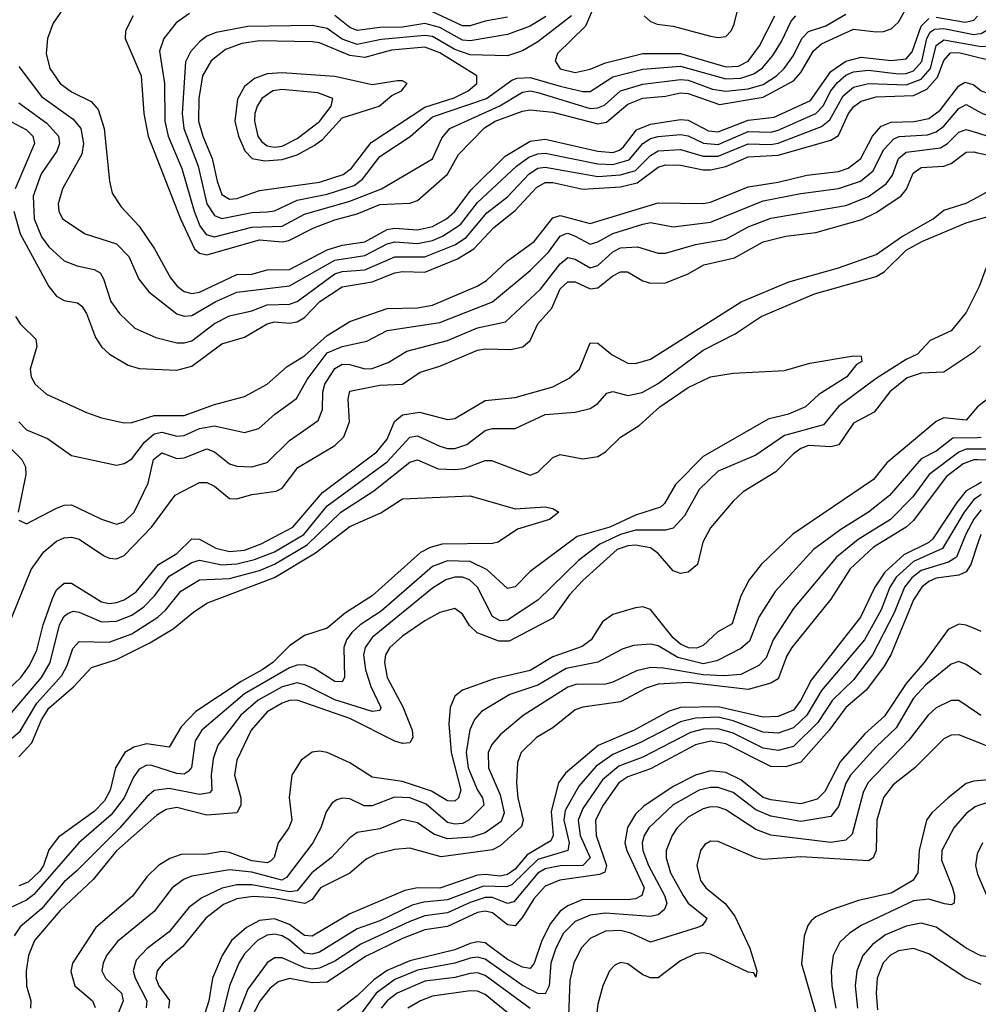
# Model space of a CAD drawing. Header units: inches. Extents: x 884549 to 1028252, y 526810 to 653624.
# Tile 784 of 1056: x 1007452 to 1010002, y 601241 to 603860. Entities that reach past the tile are written whole.
import ezdxf

# ---------------------------------------------------------------- set-up
doc = ezdxf.new("R2010")
doc.units = ezdxf.units.IN
doc.header["$MEASUREMENT"] = 0
doc.layers.add('B0600', color=7, linetype='Continuous')
doc.layers.add('B0610', color=7, linetype='Continuous')

msp = doc.modelspace()

# ---------------------------------------------------------------- linework, layer by layer
at = {"layer": 'B0600', "color": 5}
for points, elevation in [([(1009113.2, 603870), (1009130, 603854.4), (1009147.6, 603847.6), (1009190, 603842.2), (1009290, 603815.5), (1009310, 603812.2), (1009330, 603815.2), (1009344.8, 603830), (1009352.4, 603847.6), (1009382.8, 603970)], 2620), ([(1008994.7, 603930), (1008957.5, 603842.5), (1008883, 603770), (1008876.3, 603750), (1008890, 603728.8), (1008930, 603718.8), (1008970, 603727.6), (1009010, 603744.9), (1009110, 603769.4), (1009210, 603769.7), (1009330, 603733.8), (1009364.1, 603735.9), (1009390, 603749), (1009420.2, 603790), (1009461.1, 603870)], 2580), ([(1007753.8, 603870), (1007733.2, 603830), (1007732.4, 603810), (1007774.9, 603710), (1007781.9, 603610), (1007794.2, 603550), (1007879.6, 603330), (1007916.7, 603250), (1007930, 603238.5), (1007950, 603234.5), (1008090, 603273.6), (1008150, 603268.9), (1008167.9, 603272.1), (1008234.1, 603305.9), (1008290, 603327.1), (1008350, 603342.8), (1008410, 603367.6), (1008490, 603371.7), (1008510, 603379), (1008590, 603448.3), (1008619.4, 603500.6), (1008688.2, 603571.8), (1008717.1, 603590), (1008790, 603616.4), (1008810, 603619.6), (1008870, 603613.4), (1008990, 603582.8), (1009012.9, 603587.1), (1009070, 603634.8), (1009110, 603651.1), (1009170, 603655.9), (1009210, 603664.9), (1009230, 603663.4), (1009313.6, 603633.6), (1009430, 603653.2), (1009510, 603696.9), (1009530, 603719.4), (1009563.3, 603776.7), (1009584.6, 603795.4), (1009670, 603834.7), (1009730, 603827.4), (1009750, 603828.1), (1009770, 603834.9), (1009790, 603853.3), (1009817.2, 603902.8)], 2520), ([(1007568.4, 603890), (1007541.2, 603850), (1007526, 603810), (1007522.2, 603770), (1007532.7, 603730), (1007560.1, 603690), (1007590, 603668), (1007641.9, 603641.9), (1007660.7, 603620.7), (1007676.4, 603570), (1007691, 603430), (1007698.4, 603398.4), (1007721.6, 603361.6), (1007770, 603310.1), (1007811, 603250), (1007853.2, 603173.2), (1007871, 603151), (1007890, 603137), (1007910, 603131.7), (1007930, 603135), (1008030, 603181.8), (1008070, 603183.1), (1008110, 603194), (1008170, 603195.1), (1008270, 603247.5), (1008310, 603259.5), (1008370, 603268.9), (1008430, 603301.8), (1008450, 603305), (1008510, 603300.8), (1008550, 603309.1), (1008587.6, 603330), (1008610, 603349.5), (1008652.9, 603407.1), (1008743.2, 603496.8), (1008810, 603536.1), (1008850, 603541.6), (1008990.2, 603510), (1009030, 603506.4), (1009047.9, 603512.1), (1009058.6, 603521.4), (1009093.2, 603566.8), (1009130, 603581.3), (1009210, 603593.7), (1009230, 603591.9), (1009284.3, 603564.3), (1009310, 603561), (1009390, 603592.4), (1009459.3, 603600.7), (1009555.4, 603644.6), (1009610, 603721.9), (1009650, 603749.5), (1009690, 603759.9), (1009770, 603750.9), (1009810, 603755.1), (1009826, 603774), (1009850, 603842.8), (1009870, 603862.9)], 2480), ([(1007904.1, 603875.9), (1007868.4, 603851.6), (1007835.4, 603810), (1007824.3, 603775.7), (1007837.5, 603690), (1007838.3, 603590), (1007846.6, 603550), (1007883.4, 603463.4), (1007915.8, 603350), (1007931.5, 603311.5), (1007948.5, 603288.5), (1007970, 603281.9), (1008070, 603307.5), (1008150, 603310), (1008210, 603342.2), (1008330, 603376.6), (1008414.1, 603410), (1008550, 603489.5), (1008575.2, 603544.8), (1008596.3, 603570), (1008729.1, 603630.9), (1008790, 603666.8), (1008810, 603670.2), (1008830, 603666.3), (1008970, 603623.4), (1008990, 603624.9), (1009007.5, 603632.5), (1009050, 603670.5), (1009110, 603688.5), (1009210, 603700.8), (1009230, 603698.4), (1009294.7, 603674.7), (1009330, 603669.2), (1009390, 603676.1), (1009430, 603687.1), (1009465.2, 603710), (1009485.3, 603730), (1009510, 603764.2), (1009532.7, 603810), (1009550, 603828.6), (1009596.7, 603843.3), (1009650, 603874.6)], 2540), ([(1008919.8, 603870), (1008830, 603800.6), (1008790, 603776.6), (1008750, 603763.9), (1008650, 603766.5), (1008610, 603779.9), (1008550, 603814.5), (1008530, 603817.9), (1008413.5, 603806.5), (1008350, 603793.9), (1008310, 603808), (1008270, 603835.9), (1008230, 603844.1), (1008058.9, 603841.1), (1007974.7, 603825.3), (1007950, 603815.7), (1007930, 603801), (1007906.1, 603773.9), (1007892.9, 603747.1), (1007884.3, 603610), (1007889.1, 603570), (1007927.2, 603470), (1007950.2, 603370.2), (1007970, 603339), (1007990, 603330.6), (1008070, 603346.9), (1008110, 603348.8), (1008130, 603350.9), (1008190, 603379.5), (1008270, 603395.9), (1008341.6, 603418.4), (1008364.2, 603435.8), (1008410, 603495.4), (1008490.7, 603549.3), (1008550, 603601.1), (1008693.8, 603650), (1008761.5, 603698.5), (1008775.8, 603704.2), (1008810, 603706.2), (1008890, 603682.5), (1008950, 603668.5), (1008970, 603668.6), (1009030, 603707.7), (1009110, 603728.4), (1009210, 603736.2), (1009330, 603701.9), (1009370, 603704), (1009404.6, 603715.4), (1009428.1, 603731.9), (1009455.4, 603764.6), (1009478.7, 603801.3), (1009504.3, 603855.7), (1009516.2, 603870)], 2560), ([(1008851.7, 603868.3), (1008810, 603842.8), (1008750, 603820.6), (1008650, 603803.4), (1008630, 603805.4), (1008570, 603839.1), (1008530, 603849.5), (1008470, 603839.5), (1008410, 603838.9), (1008350, 603831.2), (1008330, 603838.7), (1008290, 603870.6)], 2540), ([(1008750, 603866), (1008690, 603855.8), (1008650, 603843.2), (1008630, 603843.2), (1008550, 603880.4)], 2520), ([(1009890, 603866.1), (1009967.4, 603852.6), (1009990, 603858.3), (1010000, 603869.3)], 2480), ([(1007450, 603735.5), (1007510, 603655.6), (1007594.6, 603594.6), (1007614.8, 603570), (1007621.6, 603530), (1007617.8, 603502.2), (1007566.2, 603410), (1007554.3, 603370), (1007556.4, 603350), (1007566.4, 603330), (1007626.7, 603290), (1007710, 603263.8), (1007742.3, 603230), (1007769.4, 603169.4), (1007795.9, 603135.9), (1007870, 603076.9), (1007890, 603070.7), (1007910, 603072.8), (1007973.8, 603110), (1008030, 603134.7), (1008170, 603151.6), (1008290, 603220), (1008370, 603232.2), (1008430, 603263), (1008450, 603268.7), (1008510, 603264), (1008550, 603272.4), (1008576.6, 603283.4), (1008625, 603315), (1008670, 603373.4), (1008774, 603470), (1008806.4, 603493.6), (1008830, 603502.9), (1008850, 603504.4), (1008990, 603476.6), (1009030, 603474.5), (1009073.5, 603486.5), (1009110, 603530.6), (1009130, 603543.9), (1009150, 603548.9), (1009210, 603554.6), (1009230, 603550.3), (1009271.3, 603531.3), (1009310, 603528), (1009390, 603562.4), (1009450, 603560.4), (1009470, 603566.1), (1009569.6, 603610.4), (1009589.2, 603630.8), (1009609.8, 603670), (1009627.3, 603692.7), (1009650, 603712), (1009670, 603721.2), (1009710, 603724.9), (1009790, 603716), (1009810, 603716.4), (1009830, 603723.6), (1009852, 603748), (1009864.8, 603810), (1009873.9, 603826.1), (1009885.4, 603834.6), (1009910, 603836.6), (1009990, 603820.2), (1010000, 603821.7)], 2460), ([(1007450, 603638.5), (1007524.6, 603584.6), (1007554.9, 603550), (1007558.1, 603530), (1007550.9, 603510), (1007508.9, 603450), (1007487.7, 603390), (1007490.4, 603330), (1007510, 603282.4), (1007530, 603255.2), (1007570, 603218.6), (1007605.2, 603205.2), (1007650, 603195.2), (1007665.9, 603185.9), (1007675.1, 603170), (1007694.3, 603110), (1007718, 603078), (1007758.7, 603038.7), (1007814.3, 603014.3), (1007870, 602999.7), (1007890, 602999.7), (1007910, 603005.8), (1007970, 603051.6), (1008010, 603072.1), (1008070, 603085.3), (1008110, 603101), (1008170, 603103), (1008190, 603110.1), (1008290, 603183.2), (1008310, 603189.6), (1008370, 603194.4), (1008450, 603229), (1008530, 603228.9), (1008610, 603260.4), (1008639.5, 603280.5), (1008694.5, 603345.5), (1008750, 603388.7), (1008807.6, 603450), (1008830, 603464.3), (1008850, 603467.2), (1008990, 603442.7), (1009050, 603446.8), (1009090, 603458.7), (1009130, 603498), (1009150, 603510.4), (1009210, 603514.6), (1009270, 603496.2), (1009310, 603496.2), (1009390, 603529.5), (1009450, 603527.4), (1009470, 603531.5), (1009584.5, 603575.5), (1009606.9, 603593.1), (1009642.8, 603657.2), (1009670, 603680.3), (1009710.1, 603689.9), (1009810, 603686.3), (1009850, 603701.3), (1009874.9, 603730), (1009890, 603791.3), (1009910, 603805.6), (1010000, 603790.3)], 2440), ([(1007436.1, 603350), (1007453.6, 603290), (1007530, 603150.1), (1007550, 603124.6), (1007570, 603112.3), (1007606.2, 603106.2), (1007617.6, 603097.6), (1007630, 603077.8), (1007653.8, 603013.8), (1007669.8, 602989.8), (1007690.9, 602970), (1007741, 602941), (1007770, 602931.5), (1007870, 602927.2), (1007910, 602937.9), (1007990, 602997.2), (1008050, 603015), (1008110, 603050.3), (1008130, 603055.5), (1008170, 603052.3), (1008190, 603055.5), (1008210, 603067.6), (1008250.6, 603110), (1008310, 603148.7), (1008390, 603162), (1008450, 603186), (1008470, 603189.6), (1008530, 603188.3), (1008616.8, 603223.2), (1008659.8, 603250), (1008713.3, 603306.7), (1008770, 603352.4), (1008826.6, 603413.4), (1008850, 603426.8), (1008870, 603426.9), (1008950, 603408.6), (1009050, 603415.1), (1009094.5, 603425.5), (1009150, 603467), (1009170, 603473.5), (1009210, 603472.7), (1009270, 603460), (1009290, 603460.4), (1009330, 603469.2), (1009390, 603494.5), (1009470, 603499.3), (1009610, 603538.9), (1009630, 603551.3), (1009656.5, 603610), (1009670.9, 603629.1), (1009690, 603643.3), (1009730, 603654.4), (1009830, 603657.6), (1009864.9, 603675.1), (1009893.7, 603706.3), (1009910, 603750.9), (1009928.3, 603771.7), (1009950, 603772.1), (1010000, 603759.8)], 2420), ([(1007440.8, 603070), (1007454.6, 603050), (1007494.9, 603010), (1007498.1, 602990), (1007480.1, 602930), (1007482.5, 602910), (1007493, 602890), (1007523.6, 602863.6), (1007630, 602814.4), (1007670, 602800.3), (1007730, 602787.4), (1007750, 602788), (1007810, 602807.1), (1007890, 602806.9), (1007970, 602835.6), (1008050, 602857.1), (1008110, 602890.1), (1008163.3, 602936.7), (1008210, 602965.1), (1008270, 603020), (1008330, 603056.9), (1008430, 603091.6), (1008510, 603092.9), (1008550, 603099.9), (1008669, 603151), (1008693.7, 603166.3), (1008750, 603217.8), (1008820.9, 603270), (1008870, 603332.9), (1008890, 603338.8), (1008970, 603317.5), (1009150, 603372.6), (1009270, 603370.6), (1009290, 603374.5), (1009390, 603414.6), (1009470, 603427.4), (1009545.9, 603445.9), (1009630, 603455.8), (1009655.7, 603464.3), (1009689.5, 603490.5), (1009720.2, 603550), (1009743.7, 603576.3), (1009770, 603586.9), (1009831.6, 603588.4), (1009870, 603596.7), (1009901, 603619), (1009950, 603683.9), (1009966.9, 603693.1), (1009990, 603685.9), (1010000, 603678.4)], 2380), ([(1007450, 602789.5), (1007470, 602768.6), (1007525.7, 602745.7), (1007590, 602700.6), (1007710, 602675.1), (1007730, 602679.5), (1007750, 602691.9), (1007784.1, 602735.9), (1007810, 602757.9), (1007830, 602762.4), (1007870, 602752.2), (1007890, 602753.2), (1007930, 602771.8), (1007970, 602779.4), (1008050, 602761.2), (1008088.2, 602771.8), (1008131.1, 602810), (1008188.2, 602851.8), (1008217.1, 602902.9), (1008270, 602973.1), (1008310.1, 602990.1), (1008375.9, 603004.1), (1008430, 603032.8), (1008570, 603053.8), (1008710, 603109.1), (1008810, 603192.3), (1008858.9, 603241.1), (1008890, 603283.7), (1008904, 603290), (1008910, 603291.7), (1008930, 603283.5), (1008970, 603262.6), (1008990, 603268.5), (1009030, 603291.2), (1009110, 603316), (1009130, 603319.8), (1009190, 603308.2), (1009290, 603321.4), (1009430, 603377.4), (1009530, 603397.3), (1009630, 603410.3), (1009688.4, 603430), (1009722.1, 603457.9), (1009750, 603513.8), (1009777.4, 603542.6), (1009791.3, 603548.7), (1009866.5, 603553.5), (1009890, 603561), (1009910, 603576.4), (1009950, 603623), (1009970, 603634.3), (1010000, 603617.4)], 2360), ([(1007430, 603588.3), (1007470, 603566.7), (1007487.4, 603550), (1007491.3, 603530), (1007440, 603410)], 2420), ([(1007450, 602528), (1007470, 602518.3), (1007550, 602560.7), (1007570, 602568.4), (1007590, 602568.9), (1007670, 602530.8), (1007710, 602517.3), (1007730, 602523.5), (1007756.3, 602550), (1007793.4, 602626.6), (1007808, 602690), (1007830, 602707.2), (1007870, 602692.5), (1007890, 602694.6), (1007950, 602717.7), (1007970, 602710.5), (1008010, 602678.5), (1008030, 602671.8), (1008070, 602670.1), (1008110, 602681.5), (1008170, 602739.9), (1008246.4, 602793.6), (1008257.6, 602822.4), (1008258.1, 602870), (1008263.9, 602890), (1008290, 602931.6), (1008310, 602942.9), (1008330, 602942.7), (1008370, 602931.3), (1008390, 602932.2), (1008432.4, 602947.6), (1008482.3, 602977.7), (1008590, 603005.9), (1008670, 603039.6), (1008744.2, 603055.8), (1008837.4, 603142.6), (1008890, 603210.1), (1008910, 603227.1), (1008930, 603222.9), (1008970, 603199.8), (1008990, 603206.2), (1009030, 603242), (1009050, 603253.1), (1009095.3, 603255.3), (1009150, 603238.2), (1009170, 603238.6), (1009250, 603261.8), (1009330, 603276.2), (1009390, 603308.9), (1009450, 603331.4), (1009650, 603365.3), (1009710, 603389.2), (1009757.3, 603422.7), (1009773.9, 603446.1), (1009789.9, 603490), (1009810, 603507.1), (1009901.2, 603518.8), (1009920.1, 603530), (1009950, 603560.1), (1009970, 603567.8), (1010000, 603558.2)], 2340), ([(1007430, 602267.9), (1007482.6, 602397.4), (1007516.1, 602443.9), (1007550, 602472.7), (1007570, 602481.4), (1007590, 602482.8), (1007610, 602477.5), (1007674.6, 602434.6), (1007690, 602427.4), (1007710, 602425.9), (1007730, 602434.6), (1007802.4, 602510), (1007865.3, 602594.7), (1007930, 602628.3), (1007950, 602628.4), (1007970, 602618.5), (1008010, 602586), (1008030, 602584.7), (1008070, 602596.9), (1008134.5, 602605.5), (1008150, 602613.3), (1008191.7, 602668.3), (1008290, 602727.4), (1008314.7, 602750), (1008329.6, 602790), (1008325.4, 602850), (1008330, 602871.9), (1008410, 602887.2), (1008470, 602890.1), (1008517.8, 602922.2), (1008570, 602938.1), (1008670, 602980.4), (1008690, 602983.9), (1008757.4, 602982.6), (1008790.7, 602989.3), (1008810, 603006.5), (1008830, 603050.7), (1008867.4, 603092.6), (1008890, 603143.8), (1008910, 603162.5), (1008930, 603162.4), (1008970, 603143.7), (1008990, 603146.1), (1009030, 603178.3), (1009050, 603188.6), (1009068.8, 603188.8), (1009110, 603165), (1009130, 603158.4), (1009170, 603159.9), (1009230, 603183.8), (1009272.2, 603207.8), (1009353.9, 603226.1), (1009430, 603268.3), (1009490, 603283.5), (1009570, 603293.7), (1009692, 603328), (1009730, 603346.5), (1009796.1, 603390), (1009810.9, 603409.1), (1009828.7, 603451.3), (1009850, 603466.7), (1009910.4, 603469.6), (1009930, 603477.4), (1009970, 603506.8), (1009990, 603507.9), (1010000, 603505.7)], 2320), ([(1007421.7, 602078.3), (1007454.8, 602110), (1007478.5, 602141.5), (1007497.4, 602182.6), (1007514.2, 602250), (1007539.6, 602320.4), (1007550, 602343), (1007570, 602360.8), (1007590, 602360.4), (1007670, 602310.9), (1007690, 602307), (1007710, 602309.3), (1007730, 602316.5), (1007762.1, 602337.9), (1007821.3, 602410), (1007870, 602440.1), (1007910, 602478.5), (1007930, 602477.8), (1007974, 602454), (1008010, 602445.4), (1008050, 602448.7), (1008094.4, 602465.6), (1008178.9, 602510), (1008258, 602601.9), (1008402.4, 602710), (1008430, 602743.7), (1008449.2, 602790.8), (1008470, 602808.8), (1008515.4, 602815.4), (1008590, 602795.9), (1008610, 602798.4), (1008690, 602846.5), (1008770, 602854.8), (1008870, 602882.9), (1008913.8, 602906.2), (1008941.2, 602930), (1008970, 603000.2), (1008990, 602999.5), (1009028.3, 602968.3), (1009070, 602946.1), (1009090, 602944.8), (1009130, 602956.9), (1009371.3, 603108.7), (1009497.7, 603162.3), (1009630, 603199.9), (1009730, 603235.3), (1009798, 603282), (1009881.5, 603330), (1009910, 603352.8), (1009970, 603371.2), (1010000, 603387.8)], 2280), ([(1007430, 602016.1), (1007510.4, 602110), (1007533, 602150), (1007558.4, 602250), (1007570, 602272.7), (1007579.8, 602280.2), (1007594.1, 602285.9), (1007610, 602283.3), (1007670, 602258.1), (1007710, 602259.3), (1007750, 602275.9), (1007781.9, 602298.1), (1007811.9, 602328.1), (1007850, 602379), (1007910, 602416), (1007930, 602422.1), (1007990, 602409.3), (1008030, 602412.3), (1008076.5, 602423.5), (1008130, 602444.3), (1008208, 602490), (1008270, 602566.9), (1008430, 602683.4), (1008490, 602749), (1008510, 602752.9), (1008570, 602724.8), (1008590, 602718.8), (1008610, 602719.1), (1008641.3, 602730), (1008690, 602766.8), (1008710, 602772.4), (1008770, 602772.3), (1008850, 602809.6), (1008930, 602815.7), (1008970, 602825.2), (1008990, 602838.7), (1009013.8, 602866.2), (1009030, 602870.6), (1009070, 602859.7), (1009108.1, 602868.1), (1009150, 602891.5), (1009270, 602980.9), (1009355.6, 603024.4), (1009424.3, 603070), (1009566.3, 603130), (1009730, 603176.3), (1009751.4, 603188.6), (1009810, 603246.2), (1009851.7, 603270), (1009970, 603319), (1010000, 603327.7)], 2260), ([(1010000, 603140.9), (1009970, 603080.9), (1009930, 603031.7), (1009873.8, 603006.2), (1009840.2, 602970), (1009810, 602955.9), (1009730, 602905.4), (1009629.7, 602830.3), (1009590, 602781.7), (1009486.6, 602753.4), (1009410, 602701.6), (1009310, 602658.4), (1009259.8, 602610), (1009220.4, 602539.6), (1009190, 602506.9), (1009170, 602502.1), (1009090, 602502.1), (1009049.9, 602490.1), (1008995.1, 602464.9), (1008938.9, 602421.1), (1008830, 602315.6), (1008750, 602262.1), (1008730, 602260.3), (1008710, 602271.9), (1008670.3, 602350), (1008648.3, 602370), (1008630, 602376.5), (1008610, 602377), (1008585.9, 602370), (1008550, 602347.5), (1008390, 602216.7), (1008371.2, 602190), (1008366.9, 602170), (1008371.8, 602130), (1008386, 602086), (1008412.6, 602030), (1008410, 602022.3), (1008390, 602019.7), (1008290, 602050.7), (1008210.8, 602090.8), (1008190, 602095.3), (1008150, 602084.6), (1008086.3, 602050), (1008040.3, 602010), (1007978.9, 601930), (1007966.4, 601893.6), (1007961, 601850), (1007962.9, 601810), (1007956.7, 601803.3), (1007930, 601798.4), (1007850, 601814.5), (1007810, 601808.9), (1007790, 601792.8), (1007718.9, 601710), (1007604.5, 601595.5), (1007570, 601566.7), (1007510, 601494.9), (1007453.2, 601446.8), (1007437.1, 601422.9)], 2260), ([(1010000, 602984.8), (1009990, 602974.8), (1009910, 602922), (1009850, 602919.5), (1009813, 602907), (1009766.5, 602870), (1009724.7, 602815.3), (1009670, 602786), (1009631, 602729), (1009610, 602723.2), (1009550, 602727.1), (1009530, 602719.1), (1009510, 602705.1), (1009463, 602657), (1009376.7, 602603.3), (1009350, 602579.2), (1009290, 602508.2), (1009269.6, 602470), (1009255, 602410), (1009230.2, 602390), (1009210, 602386.4), (1009190, 602393.7), (1009150, 602440.1), (1009130, 602454.8), (1009090, 602461.5), (1009070, 602460.2), (1009041.8, 602450), (1008950, 602367.8), (1008914.6, 602330), (1008870, 602268.1), (1008753.8, 602206.2), (1008726.4, 602206.4), (1008668.7, 602228.7), (1008648.5, 602248.5), (1008630, 602278.5), (1008610, 602293), (1008570, 602283), (1008530, 602260.6), (1008470, 602219.6), (1008436.9, 602190), (1008425.5, 602170), (1008422.1, 602150), (1008429.8, 602110), (1008471.4, 602031.4), (1008495.9, 601970), (1008498.2, 601950), (1008490, 601936.1), (1008470, 601934), (1008450, 601940.8), (1008330, 602000.4), (1008190, 602049.2), (1008170, 602048.3), (1008150, 602041.3), (1008110, 602018.2), (1008068.2, 601970), (1008029.7, 601890), (1008023.2, 601850), (1008040.1, 601790), (1008040.1, 601770), (1008030.1, 601750), (1007950, 601743.5), (1007870, 601763.7), (1007841.3, 601758.7), (1007816.5, 601743.5), (1007710, 601648.4), (1007647.8, 601572.2), (1007559.5, 601490), (1007491.6, 601410), (1007475.2, 601370), (1007469.1, 601330), (1007470.3, 601290), (1007481.7, 601250), (1007480.5, 601230)], 2280), ([(1007430, 601948), (1007453.2, 601966.8), (1007498, 602042), (1007564.4, 602115.6), (1007578.6, 602141.4), (1007593.4, 602186.6), (1007610, 602205.9), (1007690, 602204.1), (1007750, 602225.9), (1007819.2, 602270), (1007840.9, 602290), (1007880.3, 602339.7), (1007930, 602369.8), (1008010, 602373.3), (1008090, 602394.8), (1008130, 602411), (1008217.2, 602462.8), (1008306.2, 602550), (1008394, 602606), (1008490, 602682.6), (1008510, 602688.9), (1008564.9, 602664.9), (1008610, 602662.8), (1008634.1, 602665.9), (1008690, 602686.8), (1008706.7, 602686.7), (1008810, 602648), (1008830, 602656.2), (1008870, 602695.4), (1008890, 602702.7), (1008950, 602691.7), (1008990, 602698.1), (1009010, 602710.2), (1009050, 602749.2), (1009100, 602780), (1009154.7, 602830), (1009230, 602881.4), (1009290, 602909.3), (1009350, 602919.7), (1009486.1, 602926.1), (1009553.8, 602946.2), (1009670, 602965.3), (1009690, 602964.7), (1009692.6, 602950), (1009677.8, 602942.2), (1009651.9, 602910), (1009577.5, 602862.5), (1009542, 602830), (1009497.1, 602810), (1009442.7, 602797.3), (1009270, 602697.7), (1009196.7, 602623.3), (1009167.4, 602572.6), (1009156.8, 602563.2), (1009090, 602541.3), (1009022.1, 602510), (1008935.3, 602484.7), (1008810, 602392), (1008770, 602351.4), (1008750, 602346.3), (1008695.9, 602395.9), (1008650, 602418), (1008590, 602420.5), (1008550, 602405.3), (1008413.4, 602286.6), (1008357.5, 602250), (1008335.5, 602230), (1008321.4, 602210), (1008314.7, 602190), (1008316, 602110), (1008310, 602098.2), (1008290, 602098.9), (1008234.7, 602134.7), (1008210, 602143.5), (1008190, 602142.8), (1008170, 602135.2), (1008050, 602066.8), (1007937, 601970), (1007918.9, 601941.1), (1007909.2, 601870.8), (1007900.4, 601859.6), (1007890, 601852.8), (1007870, 601854.3), (1007804, 601876), (1007790, 601876.5), (1007770, 601865.8), (1007755.2, 601844.8), (1007730.1, 601790), (1007695.3, 601744.7), (1007609.7, 601670), (1007490, 601532.6), (1007470, 601517.5), (1007410, 601489.5)], 2240), ([(1010000, 602829.7), (1009970, 602794.4), (1009910, 602800.3), (1009890, 602790.7), (1009758.9, 602681.1), (1009723.4, 602636.6), (1009508.5, 602491.5), (1009424.8, 602410), (1009392.8, 602370), (1009370, 602327), (1009347.1, 602252.9), (1009309, 602231), (1009270, 602194.7), (1009252.1, 602187.9), (1009231.4, 602188.6), (1009210, 602198.3), (1009190, 602215.4), (1009130, 602290.9), (1009110, 602297.5), (1009090, 602295.3), (1009030, 602277.1), (1009002.2, 602257.8), (1008971.8, 602210), (1008948.1, 602191.9), (1008870, 602164.6), (1008810, 602128.5), (1008713.9, 602106.1), (1008630, 602076), (1008610, 602060.6), (1008597.1, 602030), (1008593.3, 601986.7), (1008599.9, 601910), (1008625.9, 601810), (1008619.2, 601790), (1008610, 601781.3), (1008590, 601781.8), (1008547.4, 601807.4), (1008470, 601832.8), (1008390, 601845.1), (1008330, 601882.7), (1008270, 601910.8), (1008250, 601914.2), (1008230, 601911.6), (1008200.9, 601890), (1008175.8, 601850), (1008169.1, 601790.9), (1008175.9, 601730), (1008167.7, 601710), (1008139.5, 601670), (1008128.9, 601631.1), (1008119, 601621), (1008110, 601616.5), (1008070, 601622.5), (1008010, 601644.4), (1007990, 601646.6), (1007950, 601640.2), (1007881.3, 601638.7), (1007851.2, 601628.8), (1007821.7, 601610), (1007790, 601579.3), (1007751.9, 601528.1), (1007654.8, 601445.2), (1007592.5, 601350), (1007588.2, 601328.2), (1007598.5, 601290), (1007645.4, 601250), (1007652.5, 601232.5)], 2320), ([(1010000, 602747.8), (1009933.9, 602746.1), (1009890, 602711.9), (1009850, 602691.9), (1009765.7, 602594.3), (1009709.6, 602550), (1009636.2, 602503.8), (1009563.8, 602450), (1009461.3, 602338.7), (1009417.8, 602270), (1009393.4, 602206.6), (1009370, 602187), (1009306.2, 602153.8), (1009270, 602146.3), (1009202.8, 602162.8), (1009150, 602193.9), (1009130, 602198.2), (1009084.9, 602195.1), (1009055, 602185), (1008990, 602150.9), (1008905.9, 602134.1), (1008830, 602089.2), (1008755.7, 602064.3), (1008680.4, 602019.6), (1008662.2, 601997.8), (1008649.6, 601970.4), (1008640, 601910), (1008644.9, 601870), (1008669.9, 601809.9), (1008683.5, 601790), (1008686.3, 601770), (1008647.2, 601730), (1008630, 601721.9), (1008610, 601719.8), (1008590, 601724.5), (1008533.1, 601773.1), (1008490, 601790.1), (1008448.8, 601791.2), (1008390, 601768.2), (1008368.8, 601768.8), (1008330, 601786.9), (1008310, 601789.3), (1008295.5, 601784.5), (1008283.6, 601776.4), (1008267.3, 601752.7), (1008252.8, 601710), (1008232, 601670), (1008162, 601578), (1008149, 601571), (1008070, 601592.1), (1008010, 601598), (1007910, 601581.2), (1007890, 601573.7), (1007858.1, 601550), (1007810, 601487), (1007712.6, 601407.4), (1007683.1, 601370), (1007673.9, 601350), (1007671, 601330), (1007680.6, 601310), (1007722.5, 601270), (1007726.9, 601250), (1007703.5, 601190)], 2340), ([(1007430, 602717), (1007458.1, 602690), (1007467.4, 602670), (1007468.2, 602650), (1007447.8, 602550)], 2340), ([(1010000, 602716.9), (1009970, 602716.9), (1009950, 602709.2), (1009871.5, 602650), (1009828, 602590), (1009768.2, 602530), (1009682.8, 602477.2), (1009624.9, 602430), (1009510, 602293.3), (1009456, 602210), (1009437.9, 602162.1), (1009417.9, 602142.1), (1009370, 602118.2), (1009325.5, 602114.4), (1009270, 602116.6), (1009165, 602134.9), (1009130, 602136.6), (1009092.7, 602127.3), (1009030, 602097.5), (1009010, 602092.4), (1008931.2, 602091.2), (1008910, 602084.4), (1008791.5, 602008.5), (1008730, 601957.8), (1008708, 601932), (1008698.5, 601910), (1008699.2, 601870), (1008730, 601797.6), (1008741.1, 601750), (1008733.1, 601726.9), (1008690, 601696.5), (1008654.9, 601685.1), (1008590, 601681), (1008553.3, 601693.3), (1008510, 601723.5), (1008470, 601732), (1008410, 601707.6), (1008350, 601697.4), (1008330, 601683.6), (1008280.6, 601630), (1008229.4, 601590.6), (1008190, 601542.7), (1008170, 601539.9), (1008070, 601558.7), (1008030, 601558), (1007990.7, 601549.3), (1007936.6, 601523.4), (1007902.2, 601497.8), (1007850, 601433.6), (1007790.9, 601389.1), (1007762.3, 601357.7), (1007754, 601330), (1007759.2, 601310), (1007790.4, 601250), (1007788.6, 601231.4)], 2360), ([(1010000, 602688.8), (1009990, 602689.2), (1009961.8, 602678.2), (1009916.8, 602643.2), (1009830, 602527.7), (1009809.7, 602510), (1009723.1, 602456.9), (1009661.3, 602398.7), (1009610, 602318.2), (1009505.7, 602190), (1009492.5, 602167.5), (1009470, 602106.4), (1009450, 602095.2), (1009390, 602077.9), (1009230, 602097), (1009150, 602092.5), (1009118.5, 602081.5), (1009050, 602045.3), (1008950, 602031.2), (1008930, 602023.5), (1008870, 601975.8), (1008826.8, 601950), (1008785.7, 601910), (1008776.1, 601883.9), (1008773.6, 601830), (1008777.2, 601790), (1008791.2, 601730), (1008786.8, 601713.2), (1008730, 601661.8), (1008710, 601651.7), (1008573.1, 601633.1), (1008490, 601655.5), (1008450, 601652), (1008400.4, 601639.6), (1008373.4, 601626.6), (1008330, 601589.3), (1008252, 601550), (1008230, 601519.7), (1008211, 601509), (1008130, 601523.9), (1008072.9, 601527.1), (1008030, 601521.4), (1007994, 601506), (1007947.1, 601470), (1007885.9, 601394.1), (1007833.3, 601350), (1007818.2, 601330), (1007813.9, 601310), (1007822.3, 601290), (1007850.7, 601250.7), (1007848.1, 601230)], 2380), ([(1010000, 602623.2), (1009970, 602606.3), (1009944.5, 602575.5), (1009880.9, 602479.1), (1009870, 602469.2), (1009804, 602436), (1009753.2, 602390), (1009727.2, 602350), (1009688.5, 602270), (1009557, 602103), (1009529.6, 602050), (1009510, 602022.9), (1009470, 602006), (1009430, 602004.1), (1009310, 602032.2), (1009210, 602030.5), (1009179.8, 602020.2), (1009086.7, 601970), (1008991, 601929), (1008904.2, 601855.8), (1008885.1, 601830), (1008866.2, 601753.8), (1008871.3, 601690), (1008864.6, 601675.4), (1008802, 601638), (1008770, 601599.7), (1008750, 601585.5), (1008730, 601581.7), (1008690, 601586.2), (1008670, 601583.7), (1008570, 601549.3), (1008510, 601550), (1008476.5, 601543.5), (1008330, 601481.1), (1008230, 601421.4), (1008210, 601423.4), (1008170, 601453), (1008130, 601468.3), (1008090, 601463.6), (1008055, 601445), (1008015.7, 601410), (1007990.6, 601370), (1007965, 601310), (1007955.5, 601250), (1007944.3, 601215.7)], 2420), ([(1007450, 601899.2), (1007484.3, 601935.7), (1007510, 601997.3), (1007530, 602028.3), (1007595, 602085), (1007643.5, 602136.5), (1007710, 602157.9), (1007797.9, 602202.1), (1007860.7, 602239.3), (1007915.4, 602284.6), (1007951.7, 602308.3), (1008130, 602375.5), (1008238.8, 602441.2), (1008330, 602511.1), (1008412.3, 602547.7), (1008470, 602585.3), (1008650, 602593.5), (1008770, 602558.7), (1008850, 602564.2), (1008870, 602559.6), (1008886, 602550), (1008861.3, 602530), (1008775.9, 602504.1), (1008724.9, 602470), (1008710, 602466.3), (1008575.8, 602464.2), (1008544.4, 602455.6), (1008517.9, 602442.1), (1008390, 602327.5), (1008318.5, 602281.5), (1008270, 602241.3), (1008210, 602221.5), (1008170, 602194.1), (1008125.1, 602150), (1008097.3, 602130), (1008041.1, 602098.9), (1007920.8, 602019.2), (1007881.8, 601978.2), (1007850, 601924.4), (1007790, 601933.5), (1007755.7, 601924.3), (1007731.9, 601910), (1007706.6, 601870), (1007692.9, 601810), (1007677.9, 601782.1), (1007650, 601753.8), (1007555.1, 601684.9), (1007530, 601651.9), (1007515.5, 601610), (1007505.5, 601594.5), (1007474.4, 601565.6), (1007450, 601555.6)], 2220), ([(1010000, 602589.9), (1009990, 602583.5), (1009964, 602550), (1009906.8, 602453.2), (1009830, 602418.3), (1009783.4, 602376.6), (1009766.8, 602350), (1009743.2, 602290), (1009698.9, 602210), (1009584.7, 602075.3), (1009545.6, 602010), (1009510, 601975.9), (1009470, 601962.1), (1009430, 601964.2), (1009350, 601994.6), (1009310, 602004), (1009250, 602001.6), (1009210, 601991.6), (1009103.2, 601936.8), (1009030, 601905.1), (1008985.9, 601874.1), (1008939.4, 601820.6), (1008903.5, 601756.5), (1008899.4, 601730), (1008913.4, 601670), (1008910.4, 601650), (1008830, 601625.4), (1008761.3, 601558.7), (1008746.8, 601553.2), (1008685.4, 601554.6), (1008590, 601518.8), (1008527.3, 601512.7), (1008495.7, 601504.3), (1008410, 601462.7), (1008350, 601441.6), (1008250, 601379.2), (1008230, 601373.7), (1008210, 601377), (1008170, 601411.5), (1008150, 601422.6), (1008130, 601427.1), (1008110, 601424.2), (1008084.4, 601410), (1008050, 601375.1), (1008035.2, 601350), (1008010.4, 601289.6), (1007990, 601206.2)], 2440), ([(1010000, 602543.2), (1009990, 602530.6), (1009968.5, 602491.5), (1009944.2, 602430), (1009923.1, 602416.9), (1009850, 602394.9), (1009824.8, 602375.2), (1009805.5, 602350), (1009778.2, 602281.8), (1009720.8, 602170), (1009670, 602104.1), (1009614.5, 602050), (1009574.9, 601990), (1009510, 601926.3), (1009470, 601915.6), (1009430, 601921.9), (1009350, 601961.8), (1009310, 601973.7), (1009270, 601972.7), (1009236.5, 601963.5), (1009110, 601897.8), (1009045.9, 601874.1), (1009002.4, 601837.6), (1008950, 601761.1), (1008937.4, 601730), (1008943.4, 601690), (1008969.5, 601630), (1008950.1, 601610), (1008890, 601608.8), (1008850, 601601.3), (1008830, 601589.5), (1008766.7, 601513.3), (1008750, 601508.9), (1008710, 601524.4), (1008690, 601524.5), (1008650, 601511.7), (1008590, 601483.5), (1008530, 601475.8), (1008490, 601460.9), (1008359.7, 601400.3), (1008290, 601355.4), (1008250, 601336.8), (1008230, 601334.2), (1008210, 601337.6), (1008150, 601364.6), (1008130, 601363.9), (1008110, 601350.8), (1008058.8, 601281.2), (1008015.5, 601170)], 2460), ([(1010000, 602464.2), (1009981.7, 602410), (1009969.3, 602390.7), (1009950, 602382.2), (1009890, 602373.7), (1009870, 602364.8), (1009852, 602350), (1009830, 602316.4), (1009768.9, 602170), (1009750, 602137.7), (1009703.8, 602076.2), (1009649.5, 602030), (1009605, 601970), (1009530, 601884.7), (1009490, 601872), (1009450, 601873.4), (1009330, 601933.8), (1009290, 601940.9), (1009250, 601931.1), (1009130, 601867.2), (1009070, 601845.4), (1009045.5, 601830), (1009003.7, 601770), (1008984, 601730), (1008985.4, 601690), (1009013.2, 601610), (1009008.3, 601591.8), (1008994.5, 601585.5), (1008888.9, 601571.1), (1008850, 601555.2), (1008819.3, 601520.7), (1008790, 601472), (1008770, 601449.2), (1008750, 601452.1), (1008710, 601484.3), (1008690, 601488.5), (1008670, 601484.6), (1008590, 601447.5), (1008530, 601438.8), (1008470, 601415.2), (1008372.2, 601367.8), (1008270, 601299.6), (1008230, 601297.8), (1008170, 601309.5), (1008139.7, 601300.3), (1008117.5, 601282.5), (1008091, 601249), (1008022.8, 601117.2)], 2480), ([(1010000, 602236.3), (1009970, 602249.4), (1009950, 602251.3), (1009922.2, 602237.8), (1009857.7, 602150), (1009810, 602093.9), (1009752.8, 602007.2), (1009700.4, 601959.6), (1009634.5, 601885.5), (1009593.6, 601806.4), (1009573.8, 601786.2), (1009530, 601773.5), (1009450, 601784.1), (1009430, 601791.1), (1009370, 601837.3), (1009330, 601857.3), (1009290, 601861.9), (1009250, 601849.7), (1009190, 601819.7), (1009112, 601768), (1009090, 601746.1), (1009069.1, 601710.9), (1009062.2, 601670), (1009066.9, 601650), (1009113.4, 601550), (1009106.7, 601530), (1009090, 601521.3), (1009070, 601518.2), (1008950, 601519.2), (1008910, 601502.4), (1008890, 601488), (1008864.4, 601455.6), (1008841.4, 601410), (1008821, 601350), (1008810, 601335.5), (1008790, 601339.6), (1008750, 601360.2), (1008690, 601404.3), (1008670, 601406.6), (1008650, 601402.3), (1008610, 601385.6), (1008490, 601356.5), (1008429.9, 601330.1), (1008394.1, 601305.9), (1008350, 601263.1), (1008297.2, 601222.8)], 2520), ([(1010000, 602124.2), (1009970, 602144.7), (1009950, 602152.1), (1009930, 602145.2), (1009862.6, 602090), (1009830, 602054.8), (1009783.7, 601976.3), (1009730, 601925.5), (1009662.4, 601850), (1009650, 601829.2), (1009630, 601767), (1009610, 601740.3), (1009530, 601727.2), (1009450, 601741.3), (1009410, 601758.2), (1009350, 601804.3), (1009310, 601817.7), (1009290, 601817.7), (1009259.8, 601810), (1009190, 601771), (1009125.6, 601710), (1009113, 601690), (1009108, 601670), (1009110, 601650), (1009125.1, 601610), (1009167.5, 601530), (1009173.2, 601510), (1009166.9, 601493.1), (1009150, 601478.2), (1009130, 601473.7), (1009010, 601483.1), (1008970, 601478.1), (1008930, 601461), (1008899, 601430), (1008877.8, 601390), (1008864.7, 601350), (1008860.2, 601290), (1008850, 601268.1), (1008830, 601268.9), (1008790, 601290.4), (1008690, 601360.5), (1008670, 601366.4), (1008650, 601363.6), (1008610, 601349.8), (1008510, 601331.7), (1008450, 601306.6), (1008400.3, 601270), (1008330, 601175.7)], 2540), ([(1010000, 602015.2), (1009950, 602048.5), (1009930, 602048.6), (1009890, 602029), (1009868.3, 602010), (1009817.2, 601942.8), (1009708.5, 601830), (1009695.8, 601804.2), (1009666.6, 601693.4), (1009650, 601676.8), (1009610, 601671.3), (1009450, 601690.2), (1009410, 601705.7), (1009330, 601757.7), (1009310, 601765.4), (1009290, 601766.2), (1009270, 601760.9), (1009230, 601738.3), (1009200.9, 601710), (1009187.3, 601690), (1009171.7, 601650), (1009171.6, 601630), (1009183.4, 601590), (1009216.6, 601530), (1009230.1, 601510), (1009279.8, 601470), (1009276.9, 601463.1), (1009267.6, 601450), (1009255, 601445), (1009130, 601405.7), (1009077.3, 601430), (1009050, 601436.7), (1009010, 601435.1), (1008970, 601415.9), (1008945.3, 601390), (1008926.2, 601350), (1008915.7, 601304.3), (1008911.9, 601210)], 2560), ([(1010000, 601937.5), (1009950, 601957.3), (1009930, 601956.9), (1009910, 601947), (1009833.6, 601870), (1009775.8, 601824.2), (1009750, 601791), (1009731.9, 601730), (1009730, 601649.7), (1009722.2, 601630), (1009710, 601621.8), (1009530, 601632.9), (1009430, 601625.5), (1009409.9, 601629.9), (1009310, 601673.6), (1009290, 601674.7), (1009274.4, 601665.6), (1009263, 601650), (1009253.5, 601610), (1009262.8, 601570), (1009277.3, 601550), (1009328.4, 601508.4), (1009354.6, 601474.6), (1009394.5, 601390), (1009412.5, 601330), (1009410, 601312.7), (1009404.7, 601324.7), (1009390, 601326.1), (1009290, 601374.2), (1009270, 601377.5), (1009250, 601374.4), (1009210, 601355.8), (1009150, 601310.9), (1009130, 601310.8), (1009110, 601318.6), (1009070, 601347.9), (1009050, 601351.7), (1009035.3, 601344.7), (1009020.9, 601330), (1009002.9, 601290), (1008990, 601240.9), (1008978.5, 601141.5)], 2580), ([(1010000, 601835.4), (1009990, 601834.5), (1009970, 601827.9), (1009921.4, 601790), (1009878.3, 601750), (1009864.3, 601730), (1009844.7, 601650), (1009840.9, 601590), (1009827.9, 601570), (1009770, 601536.2), (1009683.6, 601516.5), (1009608.8, 601491.2), (1009570, 601473.4), (1009557.8, 601462.2), (1009548.3, 601450), (1009538.5, 601421.5), (1009531.5, 601348.5), (1009605.8, 601090)], 2620), ([(1010000, 601768.2), (1009993.8, 601766.2), (1009970, 601748.3), (1009937, 601710), (1009904.6, 601650), (1009904.3, 601624.3), (1009933.4, 601550), (1009939, 601530), (1009937.6, 601510), (1009930, 601505.4), (1009912.3, 601507.7), (1009870, 601520.4), (1009830, 601516.2), (1009690.7, 601450), (1009659.5, 601430), (1009634.1, 601405.9), (1009616.2, 601370), (1009610.8, 601330), (1009612.3, 601290), (1009622.6, 601230)], 2640), ([(1010000, 601642.5), (1009999.2, 601640.8), (1009994.8, 601610), (1009998.6, 601590), (1010000, 601586.7)], 2660), ([(1010000, 601374.3), (1009970, 601389.9), (1009890, 601446.2), (1009850, 601456.1), (1009810, 601448.8), (1009755, 601425), (1009720.2, 601399.8), (1009694.6, 601370), (1009678.9, 601330), (1009674.8, 601290), (1009680.5, 601230)], 2660), ([(1010000, 601297.4), (1009968.5, 601310), (1009870, 601375.2), (1009830, 601389.1), (1009790, 601383), (1009768.5, 601371.5), (1009748.7, 601351.3), (1009733.4, 601310), (1009730.3, 601270), (1009734.2, 601225.8)], 2680), ([(1008810, 601229.2), (1008690, 601317.1), (1008670, 601323.9), (1008650, 601322.6), (1008610, 601312.2), (1008530, 601302.4), (1008456.6, 601270), (1008430, 601250.2), (1008413.3, 601230)], 2560), ([(1008776.4, 601196.4), (1008690, 601266.4), (1008670, 601275.1), (1008650, 601276.5), (1008550, 601261.8), (1008517.9, 601250), (1008484.2, 601230)], 2580)]:
    msp.add_lwpolyline(points, dxfattribs=dict(at, elevation=elevation))
for points, elevation in [([(1008090, 603803.4), (1008043.4, 603796.5), (1007999.7, 603780.3), (1007961.8, 603750), (1007938.7, 603710), (1007929, 603650), (1007928, 603590), (1007939.2, 603550), (1007964.3, 603490), (1007977.2, 603430), (1007990, 603395), (1008010, 603382), (1008030, 603383.6), (1008090, 603405.3), (1008250, 603427.6), (1008312.6, 603447.4), (1008335, 603465), (1008387.1, 603532.9), (1008530, 603627.1), (1008608.2, 603651.8), (1008644.7, 603670), (1008667.9, 603690), (1008667.8, 603710), (1008570, 603771.5), (1008530, 603786.5), (1008441.5, 603778.5), (1008370, 603759.3), (1008330, 603764), (1008250, 603798), (1008230, 603800.9)], 2580), ([(1008150, 603718.3), (1008110, 603715.8), (1008076.9, 603703.1), (1008050, 603681.5), (1008031.7, 603648.3), (1008024.8, 603590), (1008034.3, 603550), (1008050.8, 603510.8), (1008070.4, 603490.4), (1008104.3, 603484.3), (1008150, 603488), (1008190, 603500), (1008235.3, 603524.8), (1008258.3, 603541.7), (1008310, 603598.3), (1008408.4, 603630), (1008441.7, 603658.3), (1008467.3, 603670), (1008483.1, 603690), (1008470, 603697.1), (1008457.1, 603697.1), (1008390, 603686.4), (1008290, 603708.7)], 2620), ([(1008150, 603674.3), (1008125.6, 603670), (1008095.8, 603650), (1008083.4, 603630), (1008077.8, 603610), (1008076.9, 603590), (1008085.8, 603550), (1008095.2, 603535.2), (1008110, 603524.1), (1008130, 603520.8), (1008150, 603523.6), (1008190, 603543.8), (1008250, 603588.6), (1008280.8, 603630), (1008285, 603650), (1008245.2, 603665.2)], 2640)]:
    msp.add_lwpolyline(points, close=True, dxfattribs=dict(at, elevation=elevation))
at = {"layer": 'B0610', "color": 5}
for points, elevation in [([(1010000, 603617.4), (1010013.2, 603610), (1010030, 603604.9), (1010050, 603609.4), (1010095.4, 603644.6), (1010145.4, 603674.6), (1010172.5, 603710), (1010210, 603794.6), (1010230, 603806.2), (1010270, 603803.3), (1010290, 603812.8), (1010350, 603951.3)], 2360), ([(1010000, 603759.8), (1010030, 603752.5), (1010050, 603756.1), (1010070, 603767.6), (1010090, 603789.7), (1010099.2, 603810), (1010106, 603850), (1010107.6, 603910)], 2420), ([(1010000, 603678.4), (1010010, 603670.8), (1010030, 603663.5), (1010070, 603676), (1010118.4, 603701.6), (1010137.6, 603722.4), (1010152.5, 603750), (1010165.1, 603790), (1010170.6, 603829.4), (1010181.3, 603850), (1010201.2, 603858.8), (1010270, 603871.4)], 2380), ([(1010000, 603790.3), (1010010, 603788.6), (1010030, 603790.4), (1010050, 603801), (1010070, 603827.8), (1010076.1, 603850), (1010077.1, 603870)], 2440), ([(1010000, 603821.7), (1010010, 603823.3), (1010030, 603835.6), (1010039.3, 603850), (1010043.2, 603870)], 2460), ([(1010000, 603558.2), (1010030, 603548.5)], 2340), ([(1010000, 603505.7), (1010030, 603499)], 2320), ([(1010000, 603327.7), (1010040.6, 603339.4), (1010110, 603367.7), (1010150, 603377.2), (1010210, 603373), (1010250, 603405.5), (1010262.4, 603390), (1010263.1, 603370), (1010250, 603329.9), (1010219.6, 603290), (1010190, 603264.2), (1010170, 603252.8), (1010150, 603249.4), (1010090, 603248.7), (1010047.3, 603230), (1010022.2, 603197.8), (1010004.6, 603150), (1010000, 603140.9)], 2260), ([(1010000, 603387.8), (1010030, 603404.5)], 2280), ([(1010007.6, 602992.4), (1010000, 602984.8)], 2280), ([(1010039.5, 602860.5), (1010000.3, 602830), (1010000, 602829.7)], 2320), ([(1010010, 602748.1), (1010000, 602747.8)], 2340), ([(1010050, 602717), (1010000, 602716.9)], 2360), ([(1010070, 602686.5), (1010000, 602688.8)], 2380), ([(1010010.7, 602629.3), (1010000, 602623.2)], 2420), ([(1010010, 602596.3), (1010000, 602589.9)], 2440), ([(1010010, 602555.9), (1010000, 602543.2)], 2460), ([(1010008.7, 602490), (1010000, 602464.2)], 2480), ([(1010010, 602231.9), (1010000, 602236.3)], 2520), ([(1011168.1, 601230), (1011139.1, 601310), (1011103.7, 601383.7), (1011050, 601474), (1010934.5, 601690), (1010877.6, 601830), (1010844.7, 601924.7), (1010806.5, 601970), (1010710, 602061.8), (1010620.7, 602120.6), (1010570, 602147.7), (1010530, 602159.9), (1010510, 602159.3), (1010484.6, 602150), (1010456.3, 602123.7), (1010440.6, 602090), (1010421.7, 601950), (1010410, 601919.1), (1010390, 601913.8), (1010330, 601934.2), (1010290, 601940.1), (1010190, 601900.1), (1010070, 601841.2), (1010000, 601835.4)], 2620), ([(1010010, 602117.4), (1010000, 602124.2)], 2540), ([(1011122.5, 601230), (1011078.5, 601330), (1010990, 601497), (1010952.1, 601590), (1010880.2, 601730), (1010817.6, 601890), (1010789.9, 601930), (1010710, 602012.6), (1010670, 602044), (1010610, 602077.4), (1010570, 602092.2), (1010545.3, 602094.7), (1010514, 602086), (1010499.1, 602070), (1010483, 602017), (1010469.8, 601930.2), (1010466.3, 601853.7), (1010458.3, 601841.7), (1010450, 601836.7), (1010350, 601875), (1010310, 601877.8), (1010190, 601843.4), (1010070, 601791), (1010000, 601768.2)], 2640), ([(1010009.1, 602009.1), (1010000, 602015.2)], 2560), ([(1010030, 601925.6), (1010000, 601937.5)], 2580), ([(1010012.8, 601670), (1010000, 601642.5)], 2660), ([(1010000, 601586.7), (1010067, 601430), (1010072.1, 601390), (1010063.9, 601376.1), (1010051.5, 601368.5), (1010034.1, 601365.9), (1010010, 601369.1), (1010000, 601374.3)], 2660), ([(1010010, 601293.4), (1010000, 601297.4)], 2680)]:
    msp.add_lwpolyline(points, dxfattribs=dict(at, elevation=elevation))

doc.saveas('drawing.dxf')
